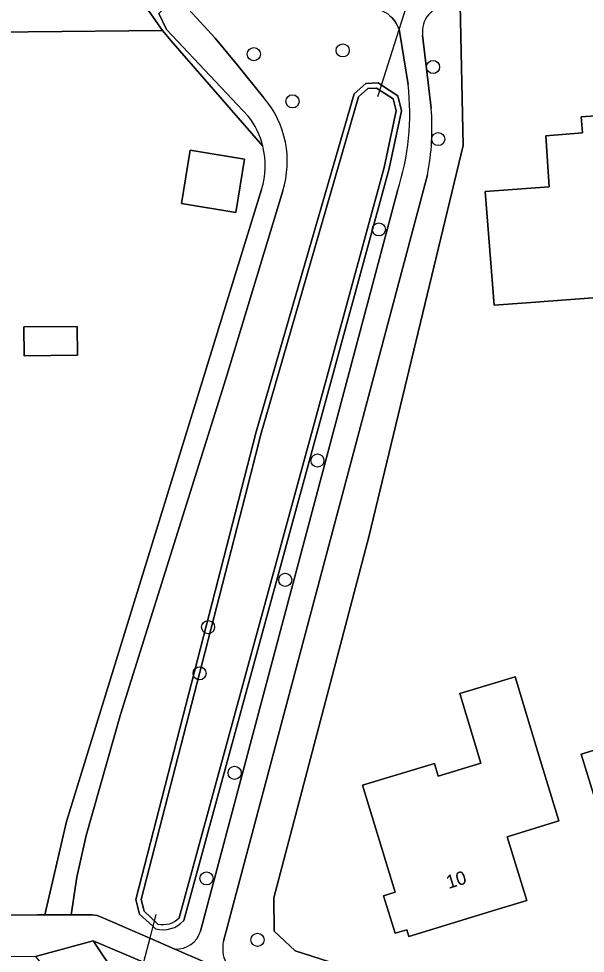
# Model space of a CAD drawing. Extents: x 157320 to 158835, y 386650 to 388491.
# Drawn here: x 158066.6 to 158108.7, y 387529.6 to 387599.1 of the extents above; entities that cross this region are included whole.
import ezdxf

# ---------------------------------------------------------------- set-up
doc = ezdxf.new("R2010")
doc.units = 0
for name, color, linetype in [('IMGEO_Boom', 7, 'Continuous'), ('IMGEO_Duiker', 7, 'Continuous'), ('IMGEO_Erf', 7, 'Continuous'), ('IMGEO_Groenvoorziening', 7, 'Continuous'), ('IMGEO_Oever', 7, 'Continuous'), ('IMGEO_Pand', 7, 'Continuous'), ('IMGEO_Pand_nummerreeks', 7, 'Continuous'), ('IMGEO_Voetpad_halfverhard', 7, 'Continuous'), ('IMGEO_Voetpad_open', 7, 'Continuous'), ('IMGEO_Waterloop', 7, 'Continuous')]:
    doc.layers.add(name, color=color, linetype=linetype)

msp = doc.modelspace()

# ---------------------------------------------------------------- linework, layer by layer
at = {"layer": 'IMGEO_Boom'}
for centre in [(158090.677, 387596.787), (158084.062, 387596.502), (158097.4, 387595.55), (158086.94, 387592.995), (158097.787, 387590.19), (158093.37, 387583.469), (158088.796, 387566.27), (158086.403, 387557.391), (158080.661, 387553.879), (158080.029, 387550.439), (158082.636, 387543.031), (158080.54, 387535.18), (158084.342, 387530.611)]:
    msp.add_circle(centre, 0.489, dxfattribs=at)
at = {"layer": 'IMGEO_Duiker'}
for points in [[(158093.301, 387593.356), (158093.567, 387594.197), (158094.877, 387598.33), (158095.421, 387600.046), (158096.724, 387604.156), (158097.84, 387607.677), (158098.193, 387608.792)], [(158076.773, 387532.499), (158076.544, 387531.62), (158076.314, 387530.74), (158075.845, 387528.944), (158075.285, 387526.796)]]:
    msp.add_lwpolyline(points, dxfattribs=at)
at = {"layer": 'IMGEO_Erf'}
for points in [[(158130.998, 387601.306), (158129.561, 387601.178), (158103.06, 387600.299), (158099.408, 387600.178), (158099.65, 387589.702), (158092.622, 387560.6), (158085.558, 387533.733), (158085.567, 387531.252), (158087.141, 387529.801), (158095.964, 387526.956)], [(158084.736, 387589.658), (158077.895, 387597.527), (158077.256, 387598.262), (158057.257, 387598.066), (158052.808, 387598.022), (158050.317, 387595.516), (158040.863, 387595.441), (158040.869, 387594.697), (158041.348, 387532.412), (158067.96, 387532.479), (158068.511, 387532.478), (158070.132, 387539.426), (158084.638, 387586.433)]]:
    msp.add_lwpolyline(points, dxfattribs=at)
for points in [[(158114.566, 387587.268), (158118.527, 387587.565), (158118.917, 387582.581), (158119.188, 387579.11), (158104.346, 387578.007), (158101.939, 387577.822), (158101.289, 387586.289), (158106.048, 387586.637), (158105.792, 387590.437), (158108.521, 387590.648), (158108.429, 387591.836), (158114.158, 387592.239)], [(158083.378, 387588.692), (158082.722, 387584.723), (158078.681, 387585.391), (158079.337, 387589.361)], [(158066.96, 387576.211), (158070.918, 387576.244), (158070.936, 387574.106), (158066.977, 387574.073)], [(158103.5, 387550.18), (158105.305, 387544.241), (158106.759, 387539.457), (158102.926, 387538.278), (158104.381, 387533.547), (158102.08, 387532.839), (158095.608, 387530.849), (158095.451, 387531.365), (158094.58, 387531.1), (158093.72, 387533.88), (158094.58, 387534.15), (158092.16, 387542.11), (158097.5, 387543.74), (158097.793, 387542.778), (158100.968, 387543.744), (158099.39, 387548.93)], [(158117.63, 387550.12), (158118.28, 387547.996), (158119.729, 387543.243), (158116.295, 387542.184), (158117.898, 387536.919), (158118.037, 387536.461), (158111.488, 387534.42), (158110.026, 387539.202), (158108.428, 387544.429), (158112.716, 387545.74), (158111.9, 387548.41)]]:
    msp.add_lwpolyline(points, close=True, dxfattribs=at)
msp.add_arc((158078.968, 387588.219), 5.944, 342.51253, 14.00638, dxfattribs=at)
at = {"layer": 'IMGEO_Groenvoorziening'}
for points in [[(158068.268, 387613.545), (158060.767, 387606.029), (158052.808, 387598.022), (158057.257, 387598.066), (158071.866, 387606.002), (158077.256, 387598.262), (158077.895, 387597.527), (158084.736, 387589.658)], [(158083.643, 387591.896), (158077.561, 387598.352), (158077.005, 387599.532), (158077.799, 387600.354), (158078.922, 387600.142), (158081.199, 387597.705), (158082.842, 387595.683), (158084.819, 387593.249)], [(158099.65, 387589.702), (158099.408, 387600.178), (158098.475, 387600.147)], [(158095.544, 387594.243), (158094.912, 387598.213), (158094.877, 387598.33), (158094.804, 387598.526), (158094.713, 387598.716), (158094.605, 387598.896), (158094.482, 387599.066), (158094.345, 387599.224)], [(158096.618, 387597.928), (158097.255, 387592.494)], [(158091.52, 387593.554), (158092.4, 387594.326), (158093.306, 387594.366), (158093.567, 387594.197), (158094.768, 387593.418), (158095.049, 387592.301), (158094.135, 387587.989), (158078.846, 387532.042)], [(158076.75, 387531.43), (158076.544, 387531.62), (158075.553, 387532.532), (158075.288, 387533.619), (158084.248, 387568.4), (158091.52, 387593.554)], [(158087.511, 387526.3), (158095.373, 387527.032), (158095.964, 387526.956), (158087.141, 387529.801), (158085.567, 387531.252), (158085.558, 387533.733), (158092.622, 387560.6), (158099.65, 387589.702)], [(158096.985, 387587.524), (158081.808, 387530.512)], [(158086.213, 387586.329), (158081.976, 387572.346), (158074.143, 387547.382), (158071.587, 387538.386), (158070.886, 387535.266), (158070.46, 387532.475), (158072.031, 387532.473), (158072.41, 387532.418), (158072.771, 387532.277), (158076.314, 387530.74), (158078.196, 387529.924)], [(158080.091, 387531.267), (158094.754, 387586.341)], [(158073.921, 387527.83), (158072.106, 387530.545), (158067.812, 387529.383), (158077.515, 387517.338), (158077.622, 387517.557)], [(158085.882, 387524.646), (158075.845, 387528.944), (158072.106, 387530.545), (158073.921, 387527.83), (158077.885, 387526.554)]]:
    msp.add_lwpolyline(points, dxfattribs=at)
msp.add_lwpolyline([(158077.256, 387598.262), (158071.866, 387606.002), (158057.257, 387598.066)], close=True, dxfattribs=at)
for centre, radius, start, end in [((158098.583, 387598.17), 1.98, 93.13204, 187.0185), ((158076.907, 387592.116), 18.758, 342.06987, 6.51181), ((158079.299, 387588.537), 7.257, 342.29012, 40.48893), ((158079.766, 387590.952), 17.556, 348.74116, 5.03966), ((158078.968, 387588.227), 5.943, 13.93504, 38.1251), ((158077.291, 387533.471), 2.112, 255.14565, 317.40835), ((158078.31, 387531.771), 1.851, 266.46445, 344.18649), ((158084.164, 387529.967), 2.418, 166.98642, 243.4199)]:
    msp.add_arc(centre, radius, start, end, dxfattribs=at)
at = {"layer": 'IMGEO_Oever'}
for points in [[(158094.135, 387587.989), (158095.049, 387592.301), (158094.768, 387593.418), (158093.567, 387594.197), (158093.306, 387594.366), (158092.4, 387594.326), (158091.52, 387593.554), (158084.248, 387568.4), (158075.288, 387533.619), (158075.553, 387532.532), (158076.544, 387531.62), (158076.75, 387531.43)], [(158076.928, 387531.786), (158075.897, 387532.735), (158075.682, 387533.616), (158080.029, 387550.439), (158083.441, 387563.725), (158084.616, 387568.299), (158085.628, 387571.799), (158091.856, 387593.341), (158092.551, 387593.951), (158093.201, 387593.979), (158094.434, 387593.179), (158094.657, 387592.294), (158093.764, 387588.079), (158078.506, 387532.247)], [(158078.846, 387532.042), (158094.135, 387587.989)]]:
    msp.add_lwpolyline(points, dxfattribs=at)
for centre, radius, start, end in [((158077.291, 387533.471), 2.112, 255.14565, 317.40835), ((158077.303, 387533.434), 1.69, 257.1809, 315.38969)]:
    msp.add_arc(centre, radius, start, end, dxfattribs=at)
at = {"layer": 'IMGEO_Pand'}
for points in [[(158108.429, 387591.836), (158108.521, 387590.648), (158105.792, 387590.437), (158106.048, 387586.637), (158101.289, 387586.289), (158101.939, 387577.822), (158104.346, 387578.007), (158119.188, 387579.11), (158118.917, 387582.581), (158118.527, 387587.565), (158114.566, 387587.268), (158114.158, 387592.239)], [(158083.378, 387588.692), (158079.337, 387589.361), (158078.681, 387585.391), (158082.722, 387584.723)], [(158066.96, 387576.211), (158066.977, 387574.073), (158070.936, 387574.106), (158070.918, 387576.244)], [(158102.08, 387532.839), (158104.381, 387533.547), (158102.926, 387538.278), (158106.759, 387539.457), (158105.305, 387544.241), (158103.5, 387550.18), (158099.39, 387548.93), (158100.968, 387543.744), (158097.793, 387542.778), (158097.5, 387543.74), (158092.16, 387542.11), (158094.58, 387534.15), (158093.72, 387533.88), (158094.58, 387531.1), (158095.451, 387531.365), (158095.608, 387530.849)], [(158119.729, 387543.243), (158118.28, 387547.996), (158117.63, 387550.12), (158111.9, 387548.41), (158112.716, 387545.74), (158108.428, 387544.429), (158110.026, 387539.202), (158111.488, 387534.42), (158118.037, 387536.461), (158117.898, 387536.919), (158116.295, 387542.184)]]:
    msp.add_lwpolyline(points, close=True, dxfattribs=at)
at = {"layer": 'IMGEO_Voetpad_halfverhard'}
for points in [[(158098.475, 387600.147), (158095.421, 387600.046), (158092.633, 387599.953), (158092.658, 387599.953), (158092.867, 387599.943), (158093.075, 387599.913), (158093.279, 387599.866), (158093.478, 387599.8), (158093.671, 387599.717), (158093.855, 387599.617), (158094.03, 387599.501), (158094.194, 387599.369), (158094.345, 387599.224), (158094.482, 387599.066), (158094.605, 387598.896), (158094.713, 387598.716), (158094.804, 387598.526), (158094.877, 387598.33), (158094.912, 387598.213), (158095.544, 387594.243)], [(158097.255, 387592.494), (158096.618, 387597.928)], [(158081.808, 387530.512), (158096.985, 387587.524)], [(158094.754, 387586.341), (158080.091, 387531.267)], [(158078.196, 387529.924), (158083.082, 387527.805)]]:
    msp.add_lwpolyline(points, dxfattribs=at)
for centre, radius, start, end in [((158098.583, 387598.17), 1.98, 93.13204, 187.0185), ((158076.907, 387592.116), 18.758, 342.06987, 6.51181), ((158079.766, 387590.952), 17.556, 348.74116, 5.03966), ((158078.31, 387531.771), 1.851, 266.46445, 344.18649), ((158084.164, 387529.967), 2.418, 166.98642, 243.4199)]:
    msp.add_arc(centre, radius, start, end, dxfattribs=at)
at = {"layer": 'IMGEO_Voetpad_open'}
for points in [[(158072.771, 387532.277), (158072.41, 387532.418), (158072.031, 387532.473), (158070.46, 387532.475), (158068.511, 387532.478), (158067.96, 387532.479), (158041.348, 387532.412), (158041.348, 387529.418), (158067.812, 387529.383), (158072.106, 387530.545), (158075.845, 387528.944), (158085.882, 387524.646)], [(158085.998, 387526.54), (158083.082, 387527.805), (158078.196, 387529.924), (158076.314, 387530.74), (158072.771, 387532.277)]]:
    msp.add_lwpolyline(points, dxfattribs=at)
at = {"layer": 'IMGEO_Waterloop'}
for points in [[(158084.819, 387593.249), (158082.842, 387595.683), (158081.199, 387597.705), (158078.922, 387600.142), (158077.799, 387600.354), (158077.005, 387599.532), (158077.561, 387598.352), (158083.643, 387591.896)], [(158078.506, 387532.247), (158093.764, 387588.079), (158094.657, 387592.294), (158094.434, 387593.179), (158093.201, 387593.979), (158092.551, 387593.951), (158091.856, 387593.341), (158085.628, 387571.799), (158084.616, 387568.299), (158083.441, 387563.725), (158080.029, 387550.439), (158075.682, 387533.616), (158075.897, 387532.735), (158076.928, 387531.786)], [(158084.638, 387586.433), (158070.132, 387539.426), (158068.511, 387532.478), (158070.46, 387532.475), (158070.886, 387535.266), (158071.587, 387538.386), (158074.143, 387547.382), (158081.976, 387572.346), (158086.213, 387586.329)]]:
    msp.add_lwpolyline(points, dxfattribs=at)
for centre, radius, start, end in [((158079.299, 387588.537), 7.257, 342.29012, 40.48893), ((158078.968, 387588.227), 5.943, 13.93504, 38.1251), ((158078.968, 387588.219), 5.944, 342.51253, 14.00638), ((158077.303, 387533.434), 1.69, 257.1809, 315.38969)]:
    msp.add_arc(centre, radius, start, end, dxfattribs=at)

# ---------------------------------------------------------------- texts
at = {"layer": 'IMGEO_Pand_nummerreeks'}
msp.add_text('10', height=1, rotation=17.09447, dxfattribs=at).set_placement((158098.554, 387534.392))

doc.saveas('drawing.dxf')
